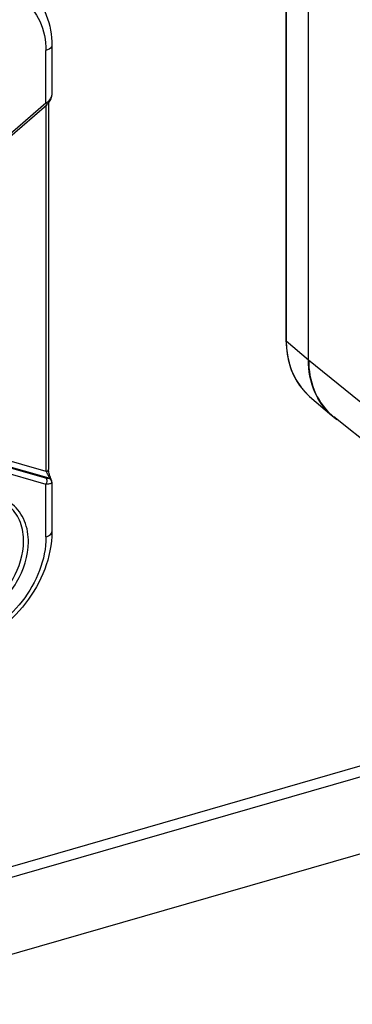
# Model space of a CAD drawing. Header units: millimetres. Extents: x 0 to 420, y 0 to 297.
# Tile 322 of 514: x 354.61 to 356.03, y 129.38 to 133.59. Entities that reach past the tile are written whole.
import ezdxf

# ---------------------------------------------------------------- set-up
doc = ezdxf.new("R2010")
doc.units = ezdxf.units.MM
doc.header["$LTSCALE"] = 23.1
doc.layers.get('0').update_dxf_attribs({"linetype": 'CONTINUOUS'})

msp = doc.modelspace()

# ---------------------------------------------------------------- linework, layer by layer
at = {"color": 7, "linetype": 'Continuous'}
for p, q in [((376.4267, 135.9009), (350.1485, 128.315)), ((372.3324, 135.0942), (353.8315, 129.7535)), ((372.3355, 135.0488), (353.8283, 129.7062)), ((355.7488, 134.2977), (355.7488, 132.2193)), ((355.7502, 134.2952), (355.7502, 132.2168)), ((355.8452, 132.1345), (355.8452, 134.214)), ((355.8456, 132.1355), (355.8456, 134.214)), ((354.7239, 133.2319), (354.7239, 133.4571)), ((354.7489, 133.4788), (354.7489, 133.2663)), ((354.7349, 133.2405), (354.7394, 133.2451)), ((354.7394, 133.2451), (354.7431, 133.25)), ((354.7458, 133.2512), (354.7476, 133.2569)), ((354.7478, 133.2597), (354.7487, 133.2638)), ((354.7487, 133.2638), (354.7489, 133.2663)), ((354.7239, 133.2319), (354.4458, 132.9912)), ((354.4489, 132.9847), (354.7269, 133.2255)), ((354.7253, 131.6579), (354.7253, 133.2241)), ((354.7269, 133.2255), (354.7296, 133.2279)), ((354.7353, 133.234), (354.7353, 131.6666)), ((355.7502, 132.2168), (355.8452, 132.1345)), ((355.8456, 132.1355), (356.2122, 131.8364)), ((355.8495, 131.979), (355.9445, 131.8967)), ((356.3154, 131.6015), (355.953, 131.8911)), ((354.7253, 131.6579), (354.4381, 131.7408)), ((354.7369, 131.6288), (354.4395, 131.7146)), ((354.4445, 131.7103), (354.7225, 131.63)), ((354.4458, 131.6841), (354.7239, 131.6039)), ((354.7253, 131.6579), (354.7289, 131.6496)), ((354.7261, 131.6291), (354.7225, 131.63)), ((354.7239, 131.3787), (354.7239, 131.6039)), ((354.7394, 131.6048), (354.7349, 131.604)), ((354.7384, 131.6324), (354.7376, 131.6338)), ((354.7477, 131.6128), (354.7478, 131.6092)), ((354.7489, 131.6128), (354.7489, 131.4003)), ((354.6283, 131.3598), (354.6281, 131.3681)), ((354.6488, 131.357), (354.6486, 131.3658))]:
    msp.add_line(p, q, dxfattribs=at)
for points in [[(354.7296, 133.2279), (354.7364, 133.2352), (354.7418, 133.243), (354.7458, 133.2512)], [(354.7476, 133.2569), (354.7478, 133.2578), (354.7487, 133.2626), (354.7489, 133.2662)], [(355.7488, 132.2193), (355.7504, 132.1844), (355.7578, 132.1369), (355.7712, 132.0924), (355.7904, 132.0515), (355.8151, 132.0148), (355.8451, 131.9829), (355.8497, 131.9789)], [(354.7432, 131.6314), (354.7429, 131.6321), (354.7413, 131.6357), (354.7398, 131.6398), (354.7384, 131.6443), (354.7372, 131.6492), (354.7363, 131.6545), (354.7356, 131.6598), (354.7353, 131.665), (354.7353, 131.6666)], [(354.7489, 131.6129), (354.7486, 131.6164), (354.7478, 131.6202), (354.7466, 131.6238), (354.7451, 131.6273), (354.7432, 131.6314)]]:
    msp.add_lwpolyline(points, dxfattribs=at)
for centre, radius, start, end in [((354.7188, 133.2683), 0.0302, 338.4765, 343.4036), ((354.7402, 133.2588), 0.00767, 345.79, 6.5943), ((356.0432, 132.193), 0.2895, 207.5581, 208.4044), ((356.0378, 132.1901), 0.2833, 208.3923, 212.8835), ((356.0299, 132.185), 0.274, 212.8878, 217.3038), ((356.0261, 132.1821), 0.2692, 217.3129, 221.1214), ((356.0242, 132.1805), 0.2666, 221.1225, 227.2508), ((356.0232, 132.1795), 0.2652, 227.2576, 229.1064), ((356.1184, 132.0979), 0.2648, 227.0943, 231.3601), ((356.1181, 132.0971), 0.2651, 229.1196, 232.9889), ((356.1182, 132.0972), 0.2653, 232.9898, 235.0705), ((354.8609, 131.7116), 0.1459, 205.1645, 206.3065)]:
    msp.add_arc(centre, radius, start, end, dxfattribs=at)
for points, knots in [([(354.376, 133.7046), (354.4188, 133.7169), (354.5057, 133.727), (354.6277, 133.6834), (354.7085, 133.5839), (354.7239, 133.4999), (354.7239, 133.4571)], [0, 0, 0, 0, 0.266867, 0.507861, 0.743947, 1, 1, 1, 1]), ([(354.6548, 133.7125), (354.6853, 133.6839), (354.7345, 133.6097), (354.7489, 133.5228), (354.7489, 133.4788)], [0, 0, 0, 0, 0.486873, 1, 1, 1, 1]), ([(354.7489, 133.4788), (354.7489, 133.4766), (354.7453, 133.465), (354.7328, 133.4597), (354.7239, 133.4571)], [0, 0, 0, 0, 0.193916, 1, 1, 1, 1]), ([(354.7269, 133.2255), (354.7275, 133.2259), (354.7256, 133.229), (354.7248, 133.2306), (354.7239, 133.2319)], [0, 0, 0, 0, 0.308958, 1, 1, 1, 1]), ([(355.7488, 132.2193), (355.7488, 132.2188), (355.7491, 132.2179), (355.7498, 132.2171), (355.7502, 132.2168)], [0, 0, 0, 0, 0.46146, 1, 1, 1, 1]), ([(355.7502, 132.2168), (355.7502, 132.2026), (355.753, 132.1484), (355.768, 132.0946), (355.7865, 132.0591)], [0, 0, 0, 0, 0.26222, 1, 1, 1, 1]), ([(355.9446, 131.8967), (355.9127, 131.9243), (355.86, 131.9994), (355.8452, 132.0887), (355.8452, 132.1345)], [0, 0, 0, 0, 0.48, 1, 1, 1, 1]), ([(355.8456, 132.1355), (355.8456, 132.0914), (355.8595, 132.0053), (355.9082, 131.9317), (355.9381, 131.904)], [0, 0, 0, 0, 0.519793, 1, 1, 1, 1]), ([(354.7253, 131.6579), (354.7266, 131.6583), (354.7307, 131.6598), (354.7353, 131.6634), (354.7352, 131.6666)], [0, 0, 0, 0, 0.308519, 1, 1, 1, 1]), ([(354.7225, 131.63), (354.7239, 131.6289), (354.7287, 131.6208), (354.7271, 131.6104), (354.7239, 131.6039)], [0, 0, 0, 0, 0.200708, 1, 1, 1, 1]), ([(354.7369, 131.6288), (354.7366, 131.6285), (354.7356, 131.6282), (354.7347, 131.6281), (354.7341, 131.6281)], [0, 0, 0, 0, 0.42681, 1, 1, 1, 1]), ([(354.7369, 131.6288), (354.7376, 131.6288), (354.7401, 131.6289), (354.7389, 131.6315), (354.7384, 131.6324)], [0, 0, 0, 0, 0.399874, 1, 1, 1, 1]), ([(354.7478, 131.6092), (354.7465, 131.6074), (354.7434, 131.6058), (354.7404, 131.605), (354.7394, 131.6048)], [0, 0, 0, 0, 0.695765, 1, 1, 1, 1]), ([(354.7489, 131.6128), (354.7489, 131.6122), (354.7487, 131.6109), (354.7482, 131.6097), (354.7478, 131.6092)], [0, 0, 0, 0, 0.531973, 1, 1, 1, 1]), ([(354.6487, 131.3658), (354.6477, 131.3969), (354.6351, 131.4574), (354.5961, 131.5064), (354.5731, 131.5238)], [0, 0, 0, 0, 0.518785, 1, 1, 1, 1]), ([(354.6282, 131.3681), (354.6273, 131.3958), (354.6167, 131.4497), (354.5843, 131.4947), (354.5649, 131.5115)], [0, 0, 0, 0, 0.51859, 1, 1, 1, 1]), ([(354.7489, 131.4003), (354.7489, 131.2918), (354.6607, 131.0725), (354.4712, 130.9347), (354.3649, 130.904)], [0, 0, 0, 0, 0.49517, 1, 1, 1, 1]), ([(354.7239, 131.3787), (354.7274, 131.3797), (354.7377, 131.3833), (354.7488, 131.3927), (354.7489, 131.4003)], [0, 0, 0, 0, 0.325451, 1, 1, 1, 1]), ([(354.1621, 131.0472), (354.1796, 131.0302), (354.2234, 131.0026), (354.3023, 130.9898), (354.3866, 131.0044), (354.4979, 131.0581), (354.6085, 131.1731), (354.6488, 131.2971), (354.6488, 131.357)], [0, 0, 0, 0, 0.104785, 0.215603, 0.336544, 0.467502, 0.742018, 1, 1, 1, 1]), ([(354.1721, 131.058), (354.1894, 131.043), (354.232, 131.0194), (354.3067, 131.0105), (354.3857, 131.0265), (354.4891, 131.079), (354.5912, 131.1877), (354.6283, 131.3037), (354.6283, 131.3598)], [0, 0, 0, 0, 0.104878, 0.216379, 0.337976, 0.4692, 0.743068, 1, 1, 1, 1]), ([(354.7239, 131.3787), (354.7239, 131.2808), (354.6429, 131.0833), (354.4723, 130.9582), (354.376, 130.9304)], [0, 0, 0, 0, 0.494087, 1, 1, 1, 1])]:
    msp.add_open_spline(points, degree=3, knots=knots, dxfattribs=at)
for points in [[(354.7239, 133.2319), (354.7278, 133.2345), (354.7315, 133.2373), (354.7349, 133.2405)], [(354.7431, 133.25), (354.7446, 133.2522), (354.7459, 133.2547), (354.7469, 133.2572)], [(354.7301, 131.647), (354.7324, 131.6424), (354.7348, 131.638), (354.7376, 131.6338)], [(354.7349, 131.604), (354.7313, 131.6037), (354.7275, 131.6037), (354.7239, 131.6039)], [(354.7341, 131.6281), (354.7314, 131.6279), (354.7287, 131.6285), (354.7261, 131.6291)], [(354.7369, 131.6288), (354.7392, 131.6276), (354.7413, 131.6259), (354.743, 131.6239)], [(354.7376, 131.6338), (354.7396, 131.6338), (354.7423, 131.6332), (354.7432, 131.6314)], [(354.743, 131.6239), (354.7456, 131.6208), (354.7473, 131.6168), (354.7477, 131.6128)]]:
    msp.add_open_spline(points, degree=3, dxfattribs=at)

doc.saveas('drawing.dxf')
